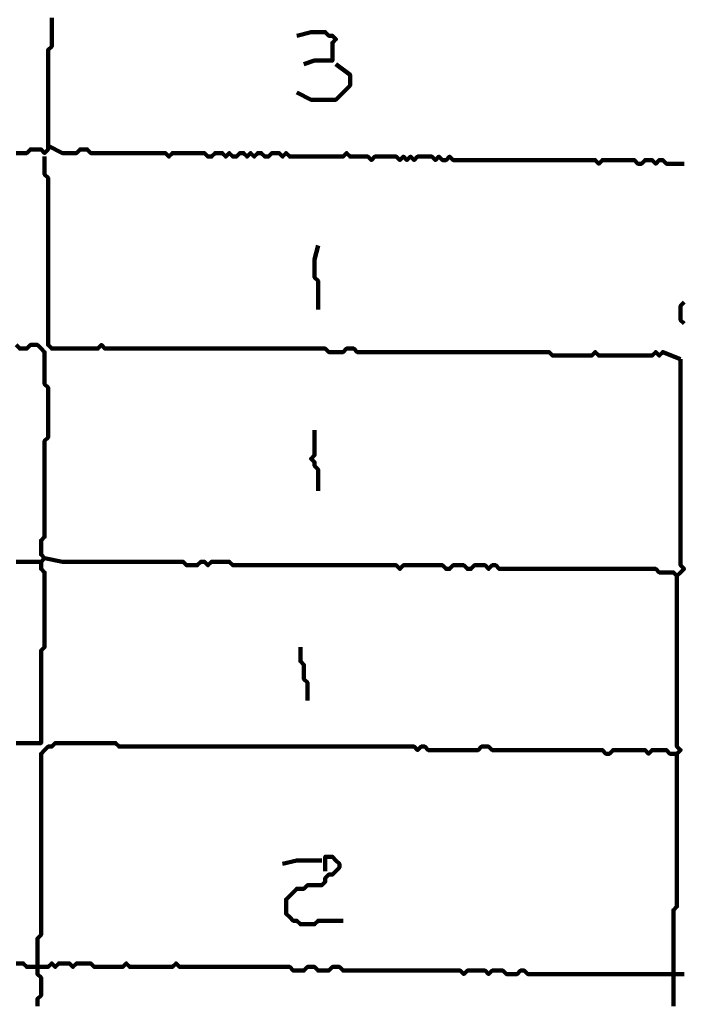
# Model space of a CAD drawing. Header units: metres. Extents: x 1959 to 4131, y 3282 to 4313.
# Tile 273 of 356: x 2428.44 to 2430.17, y 4289.17 to 4291.73. Entities that reach past the tile are written whole.
import ezdxf

# ---------------------------------------------------------------- set-up
doc = ezdxf.new("R2010")
doc.units = ezdxf.units.M
doc.layers.add('P', color=250, linetype='Continuous', lineweight=100)

msp = doc.modelspace()

# ---------------------------------------------------------------- linework, layer by layer
at = {"layer": 'P', "color": 0, "linetype": 'Continuous'}
for points in [[(2428.4356, 4291.3853), (2428.4448, 4291.3853), (2428.454, 4291.3853), (2428.4632, 4291.3853), (2428.4725, 4291.3946), (2428.4817, 4291.3946), (2428.4909, 4291.3946), (2428.5002, 4291.3946), (2428.5094, 4291.3853), (2428.5186, 4291.3946), (2428.5186, 4291.4038), (2428.5186, 4291.413), (2428.5186, 4291.4223), (2428.5186, 4291.4315), (2428.5186, 4291.4407), (2428.5186, 4291.4499), (2428.5186, 4291.4592), (2428.5186, 4291.4684), (2428.5186, 4291.4776), (2428.5186, 4291.4869), (2428.5186, 4291.4961), (2428.5186, 4291.5053), (2428.5186, 4291.5146), (2428.5186, 4291.5238), (2428.5186, 4291.533), (2428.5186, 4291.5423), (2428.5186, 4291.5515), (2428.5186, 4291.5607), (2428.5186, 4291.5699), (2428.5186, 4291.5792), (2428.5186, 4291.5884), (2428.5186, 4291.5976), (2428.5186, 4291.6069), (2428.5186, 4291.6161), (2428.5186, 4291.6253), (2428.5186, 4291.6346), (2428.5186, 4291.6438), (2428.5186, 4291.653), (2428.5279, 4291.6623), (2428.5279, 4291.6715), (2428.5279, 4291.6807), (2428.5279, 4291.6899), (2428.5279, 4291.6992), (2428.5279, 4291.7084), (2428.5279, 4291.7176), (2428.5279, 4291.7269), (2428.5279, 4291.7361)], [(2429.1648, 4291.6899), (2429.2017, 4291.6992), (2429.2109, 4291.6992), (2429.2202, 4291.6992), (2429.2294, 4291.6992), (2429.2386, 4291.6992), (2429.2479, 4291.6899), (2429.2571, 4291.6899), (2429.2663, 4291.6807), (2429.2571, 4291.6715), (2429.2571, 4291.6623), (2429.2571, 4291.653), (2429.2571, 4291.6438), (2429.2571, 4291.6346), (2429.2571, 4291.6253), (2429.2479, 4291.6253), (2429.2386, 4291.6253), (2429.2294, 4291.6253), (2429.2202, 4291.6253), (2429.2109, 4291.6253), (2429.1832, 4291.6161)], [(2429.2663, 4291.6161), (2429.3032, 4291.5884), (2429.3032, 4291.5792), (2429.3032, 4291.5699), (2429.3032, 4291.5607), (2429.294, 4291.5515), (2429.2848, 4291.5423), (2429.2756, 4291.533), (2429.2663, 4291.5238), (2429.2571, 4291.5238), (2429.2479, 4291.5238), (2429.2386, 4291.5238), (2429.2294, 4291.5238), (2429.2202, 4291.5238), (2429.2109, 4291.5238), (2429.2017, 4291.5238), (2429.1648, 4291.5423)], [(2428.5186, 4291.4038), (2428.5556, 4291.3853), (2428.5648, 4291.3853), (2428.574, 4291.3853), (2428.5832, 4291.3853), (2428.5925, 4291.3853), (2428.6017, 4291.3946), (2428.6109, 4291.3946), (2428.6202, 4291.3946), (2428.6294, 4291.3853), (2428.6386, 4291.3853), (2428.6479, 4291.3853), (2428.6571, 4291.3853), (2428.6663, 4291.3853), (2428.6756, 4291.3853), (2428.6848, 4291.3853), (2428.694, 4291.3853), (2428.7032, 4291.3853), (2428.7125, 4291.3853), (2428.7217, 4291.3853), (2428.7309, 4291.3853), (2428.7402, 4291.3853), (2428.7494, 4291.3853), (2428.7586, 4291.3853), (2428.7679, 4291.3853), (2428.7771, 4291.3853), (2428.7863, 4291.3853), (2428.7956, 4291.3853), (2428.8048, 4291.3853), (2428.814, 4291.3853), (2428.8232, 4291.3853), (2428.8325, 4291.3761), (2428.8417, 4291.3853), (2428.8509, 4291.3853), (2428.8602, 4291.3853), (2428.8694, 4291.3853), (2428.8786, 4291.3853), (2428.8879, 4291.3853), (2428.8971, 4291.3853), (2428.9063, 4291.3853), (2428.9156, 4291.3853), (2428.9248, 4291.3853), (2428.934, 4291.3761), (2428.9432, 4291.3761), (2428.9525, 4291.3853), (2428.9617, 4291.3853), (2428.9709, 4291.3853), (2428.9802, 4291.3761), (2428.9894, 4291.3853), (2428.9986, 4291.3761), (2429.0079, 4291.3761), (2429.0171, 4291.3853), (2429.0263, 4291.3853), (2429.0356, 4291.3761), (2429.0448, 4291.3853), (2429.054, 4291.3761), (2429.0632, 4291.3853), (2429.0725, 4291.3853), (2429.0817, 4291.3761), (2429.0909, 4291.3761), (2429.1002, 4291.3853), (2429.1094, 4291.3853), (2429.1186, 4291.3853), (2429.1279, 4291.3761), (2429.1371, 4291.3853), (2429.1463, 4291.3761), (2429.1556, 4291.3761), (2429.1648, 4291.3761), (2429.174, 4291.3761), (2429.1832, 4291.3761), (2429.1925, 4291.3761), (2429.2017, 4291.3761), (2429.2109, 4291.3761), (2429.2202, 4291.3761), (2429.2294, 4291.3761), (2429.2386, 4291.3761), (2429.2479, 4291.3761), (2429.2571, 4291.3761), (2429.2663, 4291.3761), (2429.2756, 4291.3761), (2429.2848, 4291.3761), (2429.294, 4291.3853), (2429.3032, 4291.3761), (2429.3125, 4291.3761), (2429.3217, 4291.3761), (2429.3309, 4291.3761), (2429.3402, 4291.3761), (2429.3494, 4291.3761), (2429.3586, 4291.3669), (2429.3679, 4291.3761), (2429.3771, 4291.3761), (2429.3863, 4291.3761), (2429.3956, 4291.3761), (2429.4048, 4291.3761), (2429.414, 4291.3761), (2429.4232, 4291.3761), (2429.4325, 4291.3669), (2429.4417, 4291.3761), (2429.4509, 4291.3669), (2429.4602, 4291.3761), (2429.4694, 4291.3669), (2429.4786, 4291.3761), (2429.4879, 4291.3761), (2429.4971, 4291.3761), (2429.5063, 4291.3761), (2429.5156, 4291.3761), (2429.5248, 4291.3669), (2429.534, 4291.3761), (2429.5432, 4291.3669), (2429.5525, 4291.3669), (2429.5617, 4291.3761), (2429.5709, 4291.3669), (2429.5802, 4291.3669), (2429.5894, 4291.3669), (2429.5986, 4291.3669), (2429.6079, 4291.3669), (2429.6171, 4291.3669), (2429.6263, 4291.3669), (2429.6356, 4291.3669), (2429.6448, 4291.3669), (2429.654, 4291.3669), (2429.6632, 4291.3669), (2429.6725, 4291.3669), (2429.6817, 4291.3669), (2429.6909, 4291.3669), (2429.7002, 4291.3669), (2429.7094, 4291.3669), (2429.7186, 4291.3669), (2429.7279, 4291.3669), (2429.7371, 4291.3669), (2429.7463, 4291.3669), (2429.7556, 4291.3669), (2429.7648, 4291.3669), (2429.774, 4291.3669), (2429.7832, 4291.3669), (2429.7925, 4291.3669), (2429.8017, 4291.3669), (2429.8109, 4291.3669), (2429.8202, 4291.3669), (2429.8294, 4291.3669), (2429.8386, 4291.3669), (2429.8479, 4291.3669), (2429.8571, 4291.3669), (2429.8663, 4291.3669), (2429.8756, 4291.3669), (2429.8848, 4291.3669), (2429.894, 4291.3669), (2429.9032, 4291.3669), (2429.9125, 4291.3669), (2429.9217, 4291.3669), (2429.9309, 4291.3669), (2429.9402, 4291.3669), (2429.9494, 4291.3576), (2429.9586, 4291.3669), (2429.9679, 4291.3669), (2429.9771, 4291.3669), (2429.9863, 4291.3669), (2429.9956, 4291.3669), (2430.0048, 4291.3669), (2430.014, 4291.3669), (2430.0232, 4291.3669), (2430.0325, 4291.3669), (2430.0417, 4291.3669), (2430.0509, 4291.3576), (2430.0602, 4291.3576), (2430.0694, 4291.3669), (2430.0786, 4291.3669), (2430.0879, 4291.3669), (2430.0971, 4291.3576), (2430.1063, 4291.3669), (2430.1156, 4291.3669), (2430.1248, 4291.3576), (2430.134, 4291.3576), (2430.1432, 4291.3576), (2430.1525, 4291.3576), (2430.1617, 4291.3576), (2430.1709, 4291.3576)], [(2428.5094, 4291.3761), (2428.5094, 4291.3392), (2428.5094, 4291.3299), (2428.5186, 4291.3207), (2428.5186, 4291.3115), (2428.5186, 4291.3023), (2428.5186, 4291.293), (2428.5186, 4291.2838), (2428.5186, 4291.2746), (2428.5186, 4291.2653), (2428.5186, 4291.2561), (2428.5186, 4291.2469), (2428.5186, 4291.2376), (2428.5186, 4291.2284), (2428.5186, 4291.2192), (2428.5186, 4291.2099), (2428.5186, 4291.2007), (2428.5186, 4291.1915), (2428.5186, 4291.1823), (2428.5186, 4291.173), (2428.5186, 4291.1638), (2428.5186, 4291.1546), (2428.5186, 4291.1453), (2428.5186, 4291.1361), (2428.5186, 4291.1269), (2428.5186, 4291.1176), (2428.5186, 4291.1084), (2428.5186, 4291.0992), (2428.5186, 4291.0899), (2428.5186, 4291.0807), (2428.5186, 4291.0715), (2428.5186, 4291.0623), (2428.5186, 4291.053), (2428.5186, 4291.0438), (2428.5186, 4291.0346), (2428.5186, 4291.0253), (2428.5186, 4291.0161), (2428.5186, 4291.0069), (2428.5186, 4290.9976), (2428.5186, 4290.9884), (2428.5186, 4290.9792), (2428.5186, 4290.9699), (2428.5186, 4290.9607), (2428.5186, 4290.9515), (2428.5186, 4290.9423), (2428.5186, 4290.933), (2428.5186, 4290.9238), (2428.5186, 4290.9146), (2428.5186, 4290.9053), (2428.5186, 4290.8961), (2428.5186, 4290.8869), (2428.5279, 4290.8776), (2428.5371, 4290.8776), (2428.5463, 4290.8776), (2428.5556, 4290.8776), (2428.5648, 4290.8776), (2428.574, 4290.8776), (2428.5832, 4290.8776), (2428.5925, 4290.8776), (2428.6017, 4290.8776), (2428.6109, 4290.8776), (2428.6202, 4290.8776), (2428.6294, 4290.8776), (2428.6386, 4290.8776), (2428.6479, 4290.8776), (2428.6571, 4290.8869), (2428.6663, 4290.8776), (2428.6756, 4290.8776), (2428.6848, 4290.8776), (2428.694, 4290.8776), (2428.7032, 4290.8776), (2428.7125, 4290.8776), (2428.7217, 4290.8776), (2428.7309, 4290.8776), (2428.7402, 4290.8776), (2428.7494, 4290.8776), (2428.7586, 4290.8776), (2428.7679, 4290.8776), (2428.7771, 4290.8776), (2428.7863, 4290.8776), (2428.7956, 4290.8776), (2428.8048, 4290.8776), (2428.814, 4290.8776), (2428.8232, 4290.8776), (2428.8325, 4290.8776), (2428.8417, 4290.8776), (2428.8509, 4290.8776), (2428.8602, 4290.8776), (2428.8694, 4290.8776), (2428.8786, 4290.8776), (2428.8879, 4290.8776), (2428.8971, 4290.8776), (2428.9063, 4290.8776), (2428.9156, 4290.8776), (2428.9248, 4290.8776), (2428.934, 4290.8776), (2428.9432, 4290.8776), (2428.9525, 4290.8776), (2428.9617, 4290.8776), (2428.9709, 4290.8776), (2428.9802, 4290.8776), (2428.9894, 4290.8776), (2428.9986, 4290.8776), (2429.0079, 4290.8776), (2429.0171, 4290.8776), (2429.0263, 4290.8776), (2429.0356, 4290.8776), (2429.0448, 4290.8776), (2429.054, 4290.8776), (2429.0632, 4290.8776), (2429.0725, 4290.8776), (2429.0817, 4290.8776), (2429.0909, 4290.8776), (2429.1002, 4290.8776), (2429.1094, 4290.8776), (2429.1186, 4290.8776), (2429.1279, 4290.8776), (2429.1371, 4290.8776), (2429.1463, 4290.8776), (2429.1556, 4290.8776), (2429.1648, 4290.8776), (2429.174, 4290.8776), (2429.1832, 4290.8776), (2429.1925, 4290.8776), (2429.2017, 4290.8776), (2429.2109, 4290.8776), (2429.2202, 4290.8776), (2429.2294, 4290.8776), (2429.2386, 4290.8776), (2429.2479, 4290.8684), (2429.2571, 4290.8684), (2429.2663, 4290.8684), (2429.2756, 4290.8684), (2429.2848, 4290.8684), (2429.294, 4290.8776), (2429.3032, 4290.8776), (2429.3125, 4290.8776), (2429.3217, 4290.8684), (2429.3309, 4290.8684), (2429.3402, 4290.8684), (2429.3494, 4290.8684), (2429.3586, 4290.8684), (2429.3679, 4290.8684), (2429.3771, 4290.8684), (2429.3863, 4290.8684), (2429.3956, 4290.8684), (2429.4048, 4290.8684), (2429.414, 4290.8684), (2429.4232, 4290.8684), (2429.4325, 4290.8684), (2429.4417, 4290.8684), (2429.4509, 4290.8684), (2429.4602, 4290.8684), (2429.4694, 4290.8684), (2429.4786, 4290.8684), (2429.4879, 4290.8684), (2429.4971, 4290.8684), (2429.5063, 4290.8684), (2429.5156, 4290.8684), (2429.5248, 4290.8684), (2429.534, 4290.8684), (2429.5432, 4290.8684), (2429.5525, 4290.8684), (2429.5617, 4290.8684), (2429.5709, 4290.8684), (2429.5802, 4290.8684), (2429.5894, 4290.8684), (2429.5986, 4290.8684), (2429.6079, 4290.8684), (2429.6171, 4290.8684), (2429.6263, 4290.8684), (2429.6356, 4290.8684), (2429.6448, 4290.8684), (2429.654, 4290.8684), (2429.6632, 4290.8684), (2429.6725, 4290.8684), (2429.6817, 4290.8684), (2429.6909, 4290.8684), (2429.7002, 4290.8684), (2429.7094, 4290.8684), (2429.7186, 4290.8684), (2429.7279, 4290.8684), (2429.7371, 4290.8684), (2429.7463, 4290.8684), (2429.7556, 4290.8684), (2429.7648, 4290.8684), (2429.774, 4290.8684), (2429.7832, 4290.8684), (2429.7925, 4290.8684), (2429.8017, 4290.8684), (2429.8109, 4290.8684), (2429.8202, 4290.8684), (2429.8294, 4290.8592), (2429.8386, 4290.8592), (2429.8479, 4290.8592), (2429.8571, 4290.8592), (2429.8663, 4290.8592), (2429.8756, 4290.8592), (2429.8848, 4290.8592), (2429.894, 4290.8592), (2429.9032, 4290.8592), (2429.9125, 4290.8592), (2429.9217, 4290.8592), (2429.9309, 4290.8592), (2429.9402, 4290.8684), (2429.9494, 4290.8592), (2429.9586, 4290.8592), (2429.9679, 4290.8592), (2429.9771, 4290.8592), (2429.9863, 4290.8592), (2429.9956, 4290.8592), (2430.0048, 4290.8592), (2430.014, 4290.8592), (2430.0232, 4290.8592), (2430.0325, 4290.8592), (2430.0417, 4290.8592), (2430.0509, 4290.8592), (2430.0602, 4290.8592), (2430.0694, 4290.8592), (2430.0786, 4290.8592), (2430.0879, 4290.8592), (2430.0971, 4290.8684), (2430.1063, 4290.8592), (2430.1156, 4290.8684), (2430.1617, 4290.8499)], [(2429.2202, 4291.1453), (2429.2109, 4291.1084), (2429.2109, 4291.0992), (2429.2109, 4291.0899), (2429.2109, 4291.0807), (2429.2109, 4291.0715), (2429.2109, 4291.0623), (2429.2202, 4291.053), (2429.2202, 4291.0438), (2429.2202, 4291.0346), (2429.2202, 4291.0253), (2429.2202, 4291.0161), (2429.2202, 4290.9792)], [(2430.1709, 4290.9976), (2430.1617, 4290.9884), (2430.1617, 4290.9792), (2430.1617, 4290.9699), (2430.1617, 4290.9607), (2430.1617, 4290.9515), (2430.1709, 4290.9423)], [(2428.4356, 4290.8869), (2428.4448, 4290.8776), (2428.454, 4290.8776), (2428.4632, 4290.8776), (2428.4725, 4290.8869), (2428.4817, 4290.8869), (2428.4909, 4290.8869), (2428.5002, 4290.8776), (2428.5094, 4290.8684), (2428.5094, 4290.8592), (2428.5094, 4290.8499), (2428.5094, 4290.8407), (2428.5094, 4290.8315), (2428.5094, 4290.8223), (2428.5094, 4290.813), (2428.5094, 4290.8038), (2428.5094, 4290.7946), (2428.5094, 4290.7853), (2428.5186, 4290.7761), (2428.5186, 4290.7669), (2428.5186, 4290.7576), (2428.5186, 4290.7484), (2428.5186, 4290.7392), (2428.5186, 4290.7299), (2428.5186, 4290.7207), (2428.5186, 4290.7115), (2428.5186, 4290.7023), (2428.5186, 4290.693), (2428.5186, 4290.6838), (2428.5186, 4290.6746), (2428.5186, 4290.6653), (2428.5186, 4290.6561), (2428.5186, 4290.6469), (2428.5094, 4290.6376), (2428.5094, 4290.6284), (2428.5094, 4290.6192), (2428.5094, 4290.6099), (2428.5094, 4290.6007), (2428.5094, 4290.5915), (2428.5094, 4290.5823), (2428.5094, 4290.573), (2428.5094, 4290.5638), (2428.5094, 4290.5546), (2428.5094, 4290.5453), (2428.5094, 4290.5361), (2428.5094, 4290.5269), (2428.5094, 4290.5176), (2428.5094, 4290.5084), (2428.5094, 4290.4992), (2428.5094, 4290.4899), (2428.5094, 4290.4807), (2428.5094, 4290.4715), (2428.5094, 4290.4623), (2428.5094, 4290.453), (2428.5094, 4290.4438), (2428.5094, 4290.4346), (2428.5094, 4290.4253), (2428.5094, 4290.4161), (2428.5094, 4290.4069), (2428.5094, 4290.3976), (2428.5094, 4290.3884), (2428.5002, 4290.3792), (2428.5002, 4290.3699), (2428.5002, 4290.3607), (2428.5002, 4290.3515), (2428.5002, 4290.3423), (2428.5094, 4290.333), (2428.5002, 4290.3238), (2428.5002, 4290.3146), (2428.5002, 4290.3053), (2428.5094, 4290.2961), (2428.5094, 4290.2869), (2428.5094, 4290.2776), (2428.5094, 4290.2684), (2428.5094, 4290.2592), (2428.5094, 4290.2499), (2428.5094, 4290.2407), (2428.5094, 4290.2315), (2428.5094, 4290.2223), (2428.5094, 4290.213), (2428.5094, 4290.2038), (2428.5094, 4290.1946), (2428.5094, 4290.1853), (2428.5094, 4290.1761), (2428.5094, 4290.1669), (2428.5094, 4290.1576), (2428.5094, 4290.1484), (2428.5094, 4290.1392), (2428.5094, 4290.1299), (2428.5094, 4290.1207), (2428.5094, 4290.1115), (2428.5094, 4290.1023), (2428.5002, 4290.093), (2428.5002, 4290.0838), (2428.5002, 4290.0746), (2428.5002, 4290.0653), (2428.5002, 4290.0561), (2428.5002, 4290.0469), (2428.5002, 4290.0376), (2428.5002, 4290.0284), (2428.5002, 4290.0192), (2428.5002, 4290.0099), (2428.5002, 4290.0007), (2428.5002, 4289.9915), (2428.5002, 4289.9823), (2428.5002, 4289.973), (2428.5002, 4289.9638), (2428.5002, 4289.9546), (2428.5002, 4289.9453), (2428.5002, 4289.9361), (2428.5002, 4289.9269), (2428.5002, 4289.9176), (2428.5002, 4289.9084), (2428.5002, 4289.8992), (2428.5002, 4289.8899), (2428.5002, 4289.8807), (2428.5002, 4289.8715), (2428.5002, 4289.8623), (2428.5002, 4289.853), (2428.4909, 4289.853), (2428.4817, 4289.853), (2428.4725, 4289.853), (2428.4632, 4289.853), (2428.454, 4289.853), (2428.4448, 4289.853), (2428.4356, 4289.853)], [(2430.1617, 4290.8499), (2430.1617, 4290.813), (2430.1617, 4290.8038), (2430.1617, 4290.7946), (2430.1617, 4290.7853), (2430.1617, 4290.7761), (2430.1617, 4290.7669), (2430.1617, 4290.7576), (2430.1617, 4290.7484), (2430.1617, 4290.7392), (2430.1617, 4290.7299), (2430.1617, 4290.7207), (2430.1617, 4290.7115), (2430.1617, 4290.7023), (2430.1617, 4290.693), (2430.1617, 4290.6838), (2430.1617, 4290.6746), (2430.1617, 4290.6653), (2430.1617, 4290.6561), (2430.1617, 4290.6469), (2430.1617, 4290.6376), (2430.1617, 4290.6284), (2430.1617, 4290.6192), (2430.1617, 4290.6099), (2430.1617, 4290.6007), (2430.1617, 4290.5915), (2430.1617, 4290.5823), (2430.1617, 4290.573), (2430.1617, 4290.5638), (2430.1617, 4290.5546), (2430.1617, 4290.5453), (2430.1617, 4290.5361), (2430.1617, 4290.5269), (2430.1617, 4290.5176), (2430.1617, 4290.5084), (2430.1617, 4290.4992), (2430.1617, 4290.4899), (2430.1617, 4290.4807), (2430.1617, 4290.4715), (2430.1617, 4290.4623), (2430.1617, 4290.453), (2430.1617, 4290.4438), (2430.1617, 4290.4346), (2430.1617, 4290.4253), (2430.1617, 4290.4161), (2430.1617, 4290.4069), (2430.1617, 4290.3976), (2430.1617, 4290.3884), (2430.1617, 4290.3792), (2430.1617, 4290.3699), (2430.1617, 4290.3607), (2430.1617, 4290.3515), (2430.1617, 4290.3423), (2430.1617, 4290.333), (2430.1617, 4290.3238), (2430.1617, 4290.3146), (2430.1709, 4290.3053), (2430.1617, 4290.2961), (2430.1525, 4290.2869), (2430.1432, 4290.2961), (2430.134, 4290.2961), (2430.1248, 4290.2961), (2430.1156, 4290.2961), (2430.1063, 4290.2961), (2430.0971, 4290.3053), (2430.0879, 4290.3053), (2430.0786, 4290.3053), (2430.0694, 4290.3053), (2430.0602, 4290.3053), (2430.0509, 4290.3053), (2430.0417, 4290.3053), (2430.0325, 4290.3053), (2430.0232, 4290.3053), (2430.014, 4290.3053), (2430.0048, 4290.3053), (2429.9956, 4290.3053), (2429.9863, 4290.3053), (2429.9771, 4290.3053), (2429.9679, 4290.3053), (2429.9586, 4290.3053), (2429.9494, 4290.3053), (2429.9402, 4290.3053), (2429.9309, 4290.3053), (2429.9217, 4290.3053), (2429.9125, 4290.3053), (2429.9032, 4290.3053), (2429.894, 4290.3053), (2429.8848, 4290.3053), (2429.8756, 4290.3053), (2429.8663, 4290.3053), (2429.8571, 4290.3053), (2429.8479, 4290.3053), (2429.8386, 4290.3053), (2429.8294, 4290.3053), (2429.8202, 4290.3053), (2429.8109, 4290.3053), (2429.8017, 4290.3053), (2429.7925, 4290.3053), (2429.7832, 4290.3053), (2429.774, 4290.3053), (2429.7648, 4290.3053), (2429.7556, 4290.3053), (2429.7463, 4290.3053), (2429.7371, 4290.3053), (2429.7279, 4290.3053), (2429.7186, 4290.3053), (2429.7094, 4290.3053), (2429.7002, 4290.3053), (2429.6909, 4290.3053), (2429.6817, 4290.3146), (2429.6725, 4290.3146), (2429.6632, 4290.3053), (2429.654, 4290.3146), (2429.6448, 4290.3146), (2429.6356, 4290.3146), (2429.6263, 4290.3146), (2429.6171, 4290.3053), (2429.6079, 4290.3053), (2429.5986, 4290.3146), (2429.5894, 4290.3146), (2429.5802, 4290.3146), (2429.5709, 4290.3146), (2429.5617, 4290.3053), (2429.5525, 4290.3053), (2429.5432, 4290.3146), (2429.534, 4290.3146), (2429.5248, 4290.3146), (2429.5156, 4290.3146), (2429.5063, 4290.3146), (2429.4971, 4290.3146), (2429.4879, 4290.3146), (2429.4786, 4290.3146), (2429.4694, 4290.3146), (2429.4602, 4290.3146), (2429.4509, 4290.3146), (2429.4417, 4290.3146), (2429.4325, 4290.3053), (2429.4232, 4290.3146), (2429.414, 4290.3146), (2429.4048, 4290.3146), (2429.3956, 4290.3146), (2429.3863, 4290.3146), (2429.3771, 4290.3146), (2429.3679, 4290.3146), (2429.3586, 4290.3146), (2429.3494, 4290.3146), (2429.3402, 4290.3146), (2429.3309, 4290.3146), (2429.3217, 4290.3146), (2429.3125, 4290.3146), (2429.3032, 4290.3146), (2429.294, 4290.3146), (2429.2848, 4290.3146), (2429.2756, 4290.3146), (2429.2663, 4290.3146), (2429.2571, 4290.3146), (2429.2479, 4290.3146), (2429.2386, 4290.3146), (2429.2294, 4290.3146), (2429.2202, 4290.3146), (2429.2109, 4290.3146), (2429.2017, 4290.3146), (2429.1925, 4290.3146), (2429.1832, 4290.3146), (2429.174, 4290.3146), (2429.1648, 4290.3146), (2429.1556, 4290.3146), (2429.1463, 4290.3146), (2429.1371, 4290.3146), (2429.1279, 4290.3146), (2429.1186, 4290.3146), (2429.1094, 4290.3146), (2429.1002, 4290.3146), (2429.0909, 4290.3146), (2429.0817, 4290.3146), (2429.0725, 4290.3146), (2429.0632, 4290.3146), (2429.054, 4290.3146), (2429.0448, 4290.3146), (2429.0356, 4290.3146), (2429.0263, 4290.3146), (2429.0171, 4290.3146), (2429.0079, 4290.3146), (2428.9986, 4290.3146), (2428.9894, 4290.3238), (2428.9802, 4290.3238), (2428.9709, 4290.3238), (2428.9617, 4290.3238), (2428.9525, 4290.3238), (2428.9432, 4290.3238), (2428.934, 4290.3146), (2428.9248, 4290.3238), (2428.9156, 4290.3238), (2428.9063, 4290.3146), (2428.8971, 4290.3146), (2428.8879, 4290.3146), (2428.8786, 4290.3146), (2428.8694, 4290.3238), (2428.8602, 4290.3238), (2428.8509, 4290.3238), (2428.8417, 4290.3238), (2428.8325, 4290.3238), (2428.8232, 4290.3238), (2428.814, 4290.3238), (2428.8048, 4290.3238), (2428.7956, 4290.3238), (2428.7863, 4290.3238), (2428.7771, 4290.3238), (2428.7679, 4290.3238), (2428.7586, 4290.3238), (2428.7494, 4290.3238), (2428.7402, 4290.3238), (2428.7309, 4290.3238), (2428.7217, 4290.3238), (2428.7125, 4290.3238), (2428.7032, 4290.3238), (2428.694, 4290.3238), (2428.6848, 4290.3238), (2428.6756, 4290.3238), (2428.6663, 4290.3238), (2428.6571, 4290.3238), (2428.6479, 4290.3238), (2428.6386, 4290.3238), (2428.6294, 4290.3238), (2428.6202, 4290.3238), (2428.6109, 4290.3238), (2428.6017, 4290.3238), (2428.5925, 4290.3238), (2428.5832, 4290.3238), (2428.574, 4290.3238), (2428.5648, 4290.3238), (2428.5556, 4290.3238), (2428.5094, 4290.333)], [(2429.2109, 4290.6653), (2429.2109, 4290.6284), (2429.2109, 4290.6192), (2429.2109, 4290.6099), (2429.2109, 4290.6007), (2429.2017, 4290.5915), (2429.2109, 4290.5823), (2429.2109, 4290.573), (2429.2202, 4290.5638), (2429.2202, 4290.5546), (2429.2202, 4290.5453), (2429.2202, 4290.5361), (2429.2202, 4290.5084)], [(2428.4356, 4290.3238), (2428.4448, 4290.3238), (2428.454, 4290.3238), (2428.4632, 4290.3238), (2428.5002, 4290.3238)], [(2430.1525, 4290.2869), (2430.1525, 4290.2499), (2430.1525, 4290.2407), (2430.1525, 4290.2315), (2430.1525, 4290.2223), (2430.1525, 4290.213), (2430.1525, 4290.2038), (2430.1525, 4290.1946), (2430.1525, 4290.1853), (2430.1525, 4290.1761), (2430.1525, 4290.1669), (2430.1525, 4290.1576), (2430.1525, 4290.1484), (2430.1525, 4290.1392), (2430.1525, 4290.1299), (2430.1525, 4290.1207), (2430.1525, 4290.1115), (2430.1525, 4290.1023), (2430.1525, 4290.093), (2430.1525, 4290.0838), (2430.1525, 4290.0746), (2430.1525, 4290.0653), (2430.1525, 4290.0561), (2430.1525, 4290.0469), (2430.1525, 4290.0376), (2430.1525, 4290.0284), (2430.1525, 4290.0192), (2430.1525, 4290.0099), (2430.1525, 4290.0007), (2430.1525, 4289.9915), (2430.1525, 4289.9823), (2430.1525, 4289.973), (2430.1525, 4289.9638), (2430.1525, 4289.9546), (2430.1525, 4289.9453), (2430.1525, 4289.9361), (2430.1525, 4289.9269), (2430.1525, 4289.9176), (2430.1525, 4289.9084), (2430.1525, 4289.8992), (2430.1525, 4289.8899), (2430.1525, 4289.8807), (2430.1525, 4289.8715), (2430.1525, 4289.8623), (2430.1525, 4289.853), (2430.1525, 4289.8438), (2430.1617, 4289.8346), (2430.1525, 4289.8253), (2430.1525, 4289.8161), (2430.1525, 4289.8069), (2430.1525, 4289.7976), (2430.1525, 4289.7884), (2430.1525, 4289.7792), (2430.1525, 4289.7699), (2430.1525, 4289.7607), (2430.1525, 4289.7515), (2430.1525, 4289.7423), (2430.1525, 4289.733), (2430.1525, 4289.7238), (2430.1525, 4289.7146), (2430.1525, 4289.7053), (2430.1525, 4289.6961), (2430.1525, 4289.6869), (2430.1525, 4289.6776), (2430.1525, 4289.6684), (2430.1525, 4289.6592), (2430.1525, 4289.6499), (2430.1525, 4289.6407), (2430.1525, 4289.6315), (2430.1525, 4289.6223), (2430.1525, 4289.613), (2430.1525, 4289.6038), (2430.1525, 4289.5946), (2430.1525, 4289.5853), (2430.1525, 4289.5761), (2430.1525, 4289.5669), (2430.1525, 4289.5576), (2430.1525, 4289.5484), (2430.1525, 4289.5392), (2430.1525, 4289.5299), (2430.1525, 4289.5207), (2430.1525, 4289.5115), (2430.1525, 4289.5023), (2430.1525, 4289.493), (2430.1525, 4289.4838), (2430.1525, 4289.4746), (2430.1525, 4289.4653), (2430.1525, 4289.4561), (2430.1525, 4289.4469), (2430.1525, 4289.4376), (2430.1525, 4289.4284), (2430.1432, 4289.4192), (2430.1432, 4289.4099), (2430.1432, 4289.4007), (2430.1432, 4289.3915), (2430.1432, 4289.3823), (2430.1432, 4289.373), (2430.1432, 4289.3638), (2430.1432, 4289.3546), (2430.1432, 4289.3453), (2430.1432, 4289.3361), (2430.1432, 4289.3269), (2430.1432, 4289.3176), (2430.1432, 4289.3084), (2430.1432, 4289.2992), (2430.1432, 4289.2899), (2430.1432, 4289.2807), (2430.1432, 4289.2715), (2430.1432, 4289.2623), (2430.1432, 4289.253), (2430.1432, 4289.2438), (2430.1432, 4289.2346), (2430.1432, 4289.2253), (2430.1432, 4289.2161), (2430.1432, 4289.2069), (2430.1432, 4289.1976), (2430.1432, 4289.1884), (2430.1432, 4289.1792), (2430.1432, 4289.1699)], [(2429.174, 4290.1023), (2429.174, 4290.0653), (2429.1832, 4290.0561), (2429.1832, 4290.0469), (2429.1832, 4290.0376), (2429.1832, 4290.0284), (2429.1832, 4290.0192), (2429.1925, 4290.0099), (2429.1925, 4289.9638)], [(2428.4909, 4289.1699), (2428.4909, 4289.1792), (2428.4909, 4289.1884), (2428.5002, 4289.1976), (2428.5002, 4289.2069), (2428.5002, 4289.2161), (2428.5002, 4289.2253), (2428.5002, 4289.2346), (2428.5002, 4289.2438), (2428.4909, 4289.253), (2428.4909, 4289.2623), (2428.4909, 4289.2715), (2428.4909, 4289.2807), (2428.4909, 4289.2899), (2428.4909, 4289.2992), (2428.4909, 4289.3084), (2428.4909, 4289.3176), (2428.4909, 4289.3269), (2428.4909, 4289.3361), (2428.4909, 4289.3453), (2428.5002, 4289.3546), (2428.5002, 4289.3638), (2428.5002, 4289.373), (2428.5002, 4289.3823), (2428.5002, 4289.3915), (2428.5002, 4289.4007), (2428.5002, 4289.4099), (2428.5002, 4289.4192), (2428.5002, 4289.4284), (2428.5002, 4289.4376), (2428.5002, 4289.4469), (2428.5002, 4289.4561), (2428.5002, 4289.4653), (2428.5002, 4289.4746), (2428.5002, 4289.4838), (2428.5002, 4289.493), (2428.5002, 4289.5023), (2428.5002, 4289.5115), (2428.5002, 4289.5207), (2428.5002, 4289.5299), (2428.5002, 4289.5392), (2428.5002, 4289.5484), (2428.5002, 4289.5576), (2428.5002, 4289.5669), (2428.5002, 4289.5761), (2428.5002, 4289.5853), (2428.5002, 4289.5946), (2428.5002, 4289.6038), (2428.5002, 4289.613), (2428.5002, 4289.6223), (2428.5002, 4289.6315), (2428.5002, 4289.6407), (2428.5002, 4289.6499), (2428.5002, 4289.6592), (2428.5002, 4289.6684), (2428.5002, 4289.6776), (2428.5002, 4289.6869), (2428.5002, 4289.6961), (2428.5002, 4289.7053), (2428.5002, 4289.7146), (2428.5002, 4289.7238), (2428.5002, 4289.733), (2428.5002, 4289.7423), (2428.5002, 4289.7515), (2428.5002, 4289.7607), (2428.5002, 4289.7699), (2428.5002, 4289.7792), (2428.5002, 4289.7884), (2428.5002, 4289.7976), (2428.5002, 4289.8069), (2428.5002, 4289.8161), (2428.5002, 4289.8253), (2428.5094, 4289.8346), (2428.5186, 4289.8438), (2428.5279, 4289.8438), (2428.5371, 4289.853), (2428.5463, 4289.853), (2428.5556, 4289.853), (2428.5648, 4289.853), (2428.574, 4289.853), (2428.5832, 4289.853), (2428.5925, 4289.853), (2428.6017, 4289.853), (2428.6109, 4289.853), (2428.6202, 4289.853), (2428.6294, 4289.853), (2428.6386, 4289.853), (2428.6479, 4289.853), (2428.6571, 4289.853), (2428.6663, 4289.853), (2428.6756, 4289.853), (2428.6848, 4289.853), (2428.694, 4289.853), (2428.7032, 4289.8438), (2428.7125, 4289.8438), (2428.7217, 4289.8438), (2428.7309, 4289.8438), (2428.7402, 4289.8438), (2428.7494, 4289.8438), (2428.7586, 4289.8438), (2428.7679, 4289.8438), (2428.7771, 4289.8438), (2428.7863, 4289.8438), (2428.7956, 4289.8438), (2428.8048, 4289.8438), (2428.814, 4289.8438), (2428.8232, 4289.8438), (2428.8325, 4289.8438), (2428.8417, 4289.8438), (2428.8509, 4289.8438), (2428.8602, 4289.8438), (2428.8694, 4289.8438), (2428.8786, 4289.8438), (2428.8879, 4289.8438), (2428.8971, 4289.8438), (2428.9063, 4289.8438), (2428.9156, 4289.8438), (2428.9248, 4289.8438), (2428.934, 4289.8438), (2428.9432, 4289.8438), (2428.9525, 4289.8438), (2428.9617, 4289.8438), (2428.9709, 4289.8438), (2428.9802, 4289.8438), (2428.9894, 4289.8438), (2428.9986, 4289.8438), (2429.0079, 4289.8438), (2429.0171, 4289.8438), (2429.0263, 4289.8438), (2429.0356, 4289.8438), (2429.0448, 4289.8438), (2429.054, 4289.8438), (2429.0632, 4289.8438), (2429.0725, 4289.8438), (2429.0817, 4289.8438), (2429.0909, 4289.8438), (2429.1002, 4289.8438), (2429.1094, 4289.8438), (2429.1186, 4289.8438), (2429.1279, 4289.8438), (2429.1371, 4289.8438), (2429.1463, 4289.8438), (2429.1556, 4289.8438), (2429.1648, 4289.8438), (2429.174, 4289.8438), (2429.1832, 4289.8438), (2429.1925, 4289.8438), (2429.2017, 4289.8438), (2429.2109, 4289.8438), (2429.2202, 4289.8438), (2429.2294, 4289.8438), (2429.2386, 4289.8438), (2429.2479, 4289.8438), (2429.2571, 4289.8438), (2429.2663, 4289.8438), (2429.2756, 4289.8438), (2429.2848, 4289.8438), (2429.294, 4289.8438), (2429.3032, 4289.8438), (2429.3125, 4289.8438), (2429.3217, 4289.8438), (2429.3309, 4289.8438), (2429.3402, 4289.8438), (2429.3494, 4289.8438), (2429.3586, 4289.8438), (2429.3679, 4289.8438), (2429.3771, 4289.8438), (2429.3863, 4289.8438), (2429.3956, 4289.8438), (2429.4048, 4289.8438), (2429.414, 4289.8438), (2429.4232, 4289.8438), (2429.4325, 4289.8438), (2429.4417, 4289.8438), (2429.4509, 4289.8438), (2429.4602, 4289.8438), (2429.4694, 4289.8438), (2429.4786, 4289.8346), (2429.4879, 4289.8438), (2429.4971, 4289.8438), (2429.5063, 4289.8346), (2429.5156, 4289.8346), (2429.5248, 4289.8346), (2429.534, 4289.8346), (2429.5432, 4289.8346), (2429.5525, 4289.8346), (2429.5617, 4289.8346), (2429.5709, 4289.8346), (2429.5802, 4289.8346), (2429.5894, 4289.8346), (2429.5986, 4289.8346), (2429.6079, 4289.8346), (2429.6171, 4289.8346), (2429.6263, 4289.8346), (2429.6356, 4289.8346), (2429.6448, 4289.8438), (2429.654, 4289.8438), (2429.6632, 4289.8438), (2429.6725, 4289.8346), (2429.6817, 4289.8346), (2429.6909, 4289.8346), (2429.7002, 4289.8346), (2429.7094, 4289.8346), (2429.7186, 4289.8346), (2429.7279, 4289.8346), (2429.7371, 4289.8346), (2429.7463, 4289.8346), (2429.7556, 4289.8346), (2429.7648, 4289.8346), (2429.774, 4289.8346), (2429.7832, 4289.8346), (2429.7925, 4289.8346), (2429.8017, 4289.8346), (2429.8109, 4289.8346), (2429.8202, 4289.8346), (2429.8294, 4289.8346), (2429.8386, 4289.8346), (2429.8479, 4289.8346), (2429.8571, 4289.8346), (2429.8663, 4289.8346), (2429.8756, 4289.8346), (2429.8848, 4289.8346), (2429.894, 4289.8346), (2429.9032, 4289.8346), (2429.9125, 4289.8346), (2429.9217, 4289.8346), (2429.9309, 4289.8346), (2429.9402, 4289.8346), (2429.9494, 4289.8346), (2429.9586, 4289.8346), (2429.9679, 4289.8253), (2429.9771, 4289.8253), (2429.9863, 4289.8346), (2429.9956, 4289.8346), (2430.0048, 4289.8346), (2430.014, 4289.8346), (2430.0232, 4289.8346), (2430.0325, 4289.8346), (2430.0417, 4289.8346), (2430.0509, 4289.8346), (2430.0602, 4289.8346), (2430.0694, 4289.8346), (2430.0786, 4289.8253), (2430.0879, 4289.8346), (2430.0971, 4289.8346), (2430.1063, 4289.8346), (2430.1156, 4289.8346), (2430.1248, 4289.8346), (2430.134, 4289.8253), (2430.1525, 4289.8253)], [(2429.1279, 4289.5392), (2429.1648, 4289.5484), (2429.174, 4289.5484), (2429.1832, 4289.5484), (2429.2294, 4289.5484)], [(2429.2386, 4289.5207), (2429.2386, 4289.5576), (2429.2479, 4289.5576), (2429.2571, 4289.5576), (2429.2663, 4289.5484), (2429.2756, 4289.5392), (2429.2756, 4289.5299), (2429.2663, 4289.5207), (2429.2571, 4289.5115), (2429.2479, 4289.5115), (2429.2386, 4289.5023), (2429.2386, 4289.493), (2429.2294, 4289.4838), (2429.2202, 4289.4838), (2429.2109, 4289.4838), (2429.2017, 4289.4838), (2429.1925, 4289.4838), (2429.1832, 4289.4746), (2429.174, 4289.4746), (2429.1648, 4289.4746), (2429.1556, 4289.4653), (2429.1463, 4289.4561), (2429.1371, 4289.4469), (2429.1371, 4289.4376), (2429.1371, 4289.4284), (2429.1371, 4289.4192), (2429.1371, 4289.4099), (2429.1463, 4289.4007), (2429.1556, 4289.3915), (2429.1648, 4289.3915), (2429.174, 4289.3823), (2429.1832, 4289.3823), (2429.1925, 4289.3823), (2429.2017, 4289.3823), (2429.2109, 4289.3823), (2429.2202, 4289.3915), (2429.2294, 4289.3915), (2429.2386, 4289.3915), (2429.2479, 4289.3915), (2429.2571, 4289.3915), (2429.2848, 4289.3915)], [(2428.4356, 4289.2807), (2428.4448, 4289.2807), (2428.454, 4289.2807), (2428.4632, 4289.2715), (2428.4725, 4289.2715), (2428.4817, 4289.2715), (2428.4909, 4289.2715), (2428.5002, 4289.2715), (2428.5094, 4289.2715), (2428.5186, 4289.2715), (2428.5279, 4289.2807), (2428.5371, 4289.2715), (2428.5463, 4289.2807), (2428.5556, 4289.2807), (2428.5648, 4289.2807), (2428.574, 4289.2807), (2428.5832, 4289.2715), (2428.5925, 4289.2807), (2428.6017, 4289.2807), (2428.6109, 4289.2807), (2428.6202, 4289.2807), (2428.6294, 4289.2807), (2428.6386, 4289.2715), (2428.6479, 4289.2715), (2428.6571, 4289.2715), (2428.6663, 4289.2715), (2428.6756, 4289.2715), (2428.6848, 4289.2715), (2428.694, 4289.2715), (2428.7032, 4289.2715), (2428.7125, 4289.2715), (2428.7217, 4289.2807), (2428.7309, 4289.2715), (2428.7402, 4289.2715), (2428.7494, 4289.2715), (2428.7586, 4289.2715), (2428.7679, 4289.2715), (2428.7771, 4289.2715), (2428.7863, 4289.2715), (2428.7956, 4289.2715), (2428.8048, 4289.2715), (2428.814, 4289.2715), (2428.8232, 4289.2715), (2428.8325, 4289.2715), (2428.8417, 4289.2715), (2428.8509, 4289.2807), (2428.8602, 4289.2715), (2428.8694, 4289.2715), (2428.8786, 4289.2715), (2428.8879, 4289.2715), (2428.8971, 4289.2715), (2428.9063, 4289.2715), (2428.9156, 4289.2715), (2428.9248, 4289.2715), (2428.934, 4289.2715), (2428.9432, 4289.2715), (2428.9525, 4289.2715), (2428.9617, 4289.2715), (2428.9709, 4289.2715), (2428.9802, 4289.2715), (2428.9894, 4289.2715), (2428.9986, 4289.2715), (2429.0079, 4289.2715), (2429.0171, 4289.2715), (2429.0263, 4289.2715), (2429.0356, 4289.2715), (2429.0448, 4289.2715), (2429.054, 4289.2715), (2429.0632, 4289.2715), (2429.0725, 4289.2715), (2429.0817, 4289.2715), (2429.0909, 4289.2715), (2429.1002, 4289.2715), (2429.1094, 4289.2715), (2429.1186, 4289.2715), (2429.1279, 4289.2715), (2429.1371, 4289.2715), (2429.1463, 4289.2715), (2429.1556, 4289.2623), (2429.1648, 4289.2623), (2429.174, 4289.2623), (2429.1832, 4289.2623), (2429.1925, 4289.2715), (2429.2017, 4289.2715), (2429.2109, 4289.2715), (2429.2202, 4289.2623), (2429.2294, 4289.2623), (2429.2386, 4289.2623), (2429.2479, 4289.2623), (2429.2571, 4289.2715), (2429.2663, 4289.2715), (2429.2756, 4289.2715), (2429.2848, 4289.2623), (2429.294, 4289.2623), (2429.3032, 4289.2623), (2429.3125, 4289.2623), (2429.3217, 4289.2623), (2429.3309, 4289.2623), (2429.3402, 4289.2623), (2429.3494, 4289.2623), (2429.3586, 4289.2623), (2429.3679, 4289.2623), (2429.3771, 4289.2623), (2429.3863, 4289.2623), (2429.3956, 4289.2623), (2429.4048, 4289.2623), (2429.414, 4289.2623), (2429.4232, 4289.2623), (2429.4325, 4289.2623), (2429.4417, 4289.2623), (2429.4509, 4289.2623), (2429.4602, 4289.2623), (2429.4694, 4289.2623), (2429.4786, 4289.2623), (2429.4879, 4289.2623), (2429.4971, 4289.2623), (2429.5063, 4289.2623), (2429.5156, 4289.2623), (2429.5248, 4289.2623), (2429.534, 4289.2623), (2429.5432, 4289.2623), (2429.5525, 4289.2623), (2429.5617, 4289.2623), (2429.5709, 4289.2623), (2429.5802, 4289.2623), (2429.5894, 4289.2623), (2429.5986, 4289.253), (2429.6079, 4289.2623), (2429.6171, 4289.2623), (2429.6263, 4289.2623), (2429.6356, 4289.2623), (2429.6448, 4289.2623), (2429.654, 4289.2623), (2429.6632, 4289.253), (2429.6725, 4289.2623), (2429.6817, 4289.2623), (2429.6909, 4289.2623), (2429.7002, 4289.2623), (2429.7094, 4289.253), (2429.7186, 4289.253), (2429.7279, 4289.253), (2429.7371, 4289.253), (2429.7463, 4289.2623), (2429.7556, 4289.2623), (2429.7648, 4289.253), (2429.774, 4289.253), (2429.7832, 4289.253), (2429.7925, 4289.253), (2429.8017, 4289.253), (2429.8109, 4289.253), (2429.8202, 4289.253), (2429.8294, 4289.253), (2429.8386, 4289.253), (2429.8479, 4289.253), (2429.8571, 4289.253), (2429.8663, 4289.253), (2429.8756, 4289.253), (2429.8848, 4289.253), (2429.894, 4289.253), (2429.9032, 4289.253), (2429.9125, 4289.253), (2429.9217, 4289.253), (2429.9309, 4289.253), (2429.9402, 4289.253), (2429.9494, 4289.253), (2429.9586, 4289.253), (2429.9679, 4289.253), (2429.9771, 4289.253), (2429.9863, 4289.253), (2429.9956, 4289.253), (2430.0048, 4289.253), (2430.014, 4289.253), (2430.0232, 4289.253), (2430.0325, 4289.253), (2430.0417, 4289.253), (2430.0509, 4289.253), (2430.0602, 4289.253), (2430.0694, 4289.253), (2430.0786, 4289.253), (2430.0879, 4289.253), (2430.0971, 4289.253), (2430.1063, 4289.253), (2430.1156, 4289.253), (2430.1248, 4289.253), (2430.134, 4289.253), (2430.1432, 4289.253), (2430.1525, 4289.253), (2430.1617, 4289.253), (2430.1709, 4289.253)]]:
    msp.add_lwpolyline(points, dxfattribs=at)

doc.saveas('drawing.dxf')
